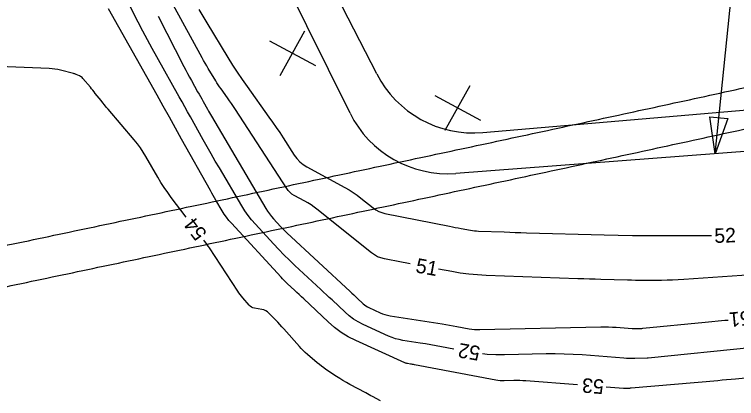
# Model space of a CAD drawing. Extents: x 2384780 to 2405861, y 547869 to 573706.
# Drawn here: x 2390745.5 to 2390844.9, y 552676 to 552728.9 of the extents above; entities that cross this region are included whole.
import ezdxf

# ---------------------------------------------------------------- set-up
doc = ezdxf.new("R2010")
doc.units = 0
for name, color, linetype in [('Breaklines', 7, 'Continuous'), ('Old_Level_5', 7, 'Continuous'), ('Old_Level_60', 7, 'Continuous'), ('Old_Level_62', 7, 'Continuous'), ('Old_Level_63', 7, 'Continuous'), ('Sheet Plan CELL', 7, 'Continuous')]:
    doc.layers.add(name, color=color, linetype=linetype)

# ---------------------------------------------------------------- blocks, each defined once
blk = doc.blocks.new('SPOT')
at = {"layer": 'Breaklines'}
for p, q in [((-5.48625, 4.61225), (5.48625, -4.61175)), ((-4.608, -5.326), (4.609, 5.325))]:
    blk.add_line(p, q, dxfattribs=at)

msp = doc.modelspace()

# ---------------------------------------------------------------- linework, layer by layer
at = {"layer": 'Old_Level_5'}
msp.add_line((2390841.979, 552709.7345), (2390846.68075, 552755.81875), dxfattribs=at)
msp.add_lwpolyline([(2390843.73, 552714.58175), (2390841.979, 552709.7345), (2390841.243, 552714.8355)], close=True, dxfattribs=at)
at = {"layer": 'Old_Level_60'}
for points in [[(2390799.95325, 552694.55775), (2390799.4905, 552694.64675), (2390798.77125, 552694.78775), (2390796.4225, 552695.25275), (2390795.93225, 552695.38), (2390795.46725, 552695.5625), (2390795.02825, 552695.80025), (2390794.61475, 552696.09325), (2390787.1215, 552702.087), (2390786.7185, 552702.39525), (2390786.3035, 552702.685), (2390785.87625, 552702.95625), (2390785.4365, 552703.209), (2390783.98025, 552704.005), (2390783.68325, 552704.1915), (2390783.4155, 552704.41), (2390783.1775, 552704.6605), (2390782.96925, 552704.94275), (2390775.89225, 552715.848), (2390775.63075, 552716.24625), (2390775.3645, 552716.64125), (2390775.094, 552717.0335), (2390774.819, 552717.4225), (2390773.91325, 552718.68825), (2390773.72175, 552718.96125), (2390773.53525, 552719.2375), (2390773.35375, 552719.51725), (2390773.17725, 552719.80025), (2390772.15375, 552721.4765), (2390771.9365, 552721.83675), (2390771.72375, 552722.19975), (2390771.51525, 552722.56525), (2390771.31125, 552722.93325), (2390760.64825, 552742.4335)], [(2390805.9735, 552682.84475), (2390804.28825, 552683.16225), (2390803.55775, 552683.297), (2390802.82625, 552683.426), (2390802.09375, 552683.549), (2390801.36025, 552683.6665), (2390798.9625, 552684.04), (2390798.45375, 552684.137), (2390797.955, 552684.268), (2390797.4665, 552684.4325), (2390796.98825, 552684.631), (2390793.4725, 552686.23125), (2390792.8015, 552686.57025), (2390792.16525, 552686.961), (2390791.56375, 552687.40325), (2390790.997, 552687.89725), (2390789.20225, 552689.59525), (2390788.81725, 552689.9585), (2390788.4315, 552690.321), (2390788.04475, 552690.6825), (2390787.65725, 552691.043), (2390784.08375, 552694.36), (2390783.32525, 552695.078), (2390782.581, 552695.8105), (2390781.8515, 552696.55725), (2390781.1365, 552697.3185), (2390778.64225, 552700.02675), (2390778.1245, 552700.6195), (2390777.64025, 552701.237), (2390777.18925, 552701.8795), (2390776.77175, 552702.5465), (2390773.68925, 552707.77375), (2390773.12525, 552708.7365), (2390772.567, 552709.7025), (2390772.0145, 552710.672), (2390771.4675, 552711.64475), (2390769.69, 552714.82725), (2390769.309, 552715.50925), (2390768.92775, 552716.191), (2390768.546, 552716.8725), (2390768.16425, 552717.554), (2390765.072, 552723.06775), (2390764.41525, 552724.25225), (2390763.77, 552725.443), (2390763.13625, 552726.64), (2390762.51425, 552727.84325), (2390759.21725, 552734.29625)], [(2390822.9905, 552677.901), (2390815.87475, 552678.4485), (2390815.46725, 552678.47475), (2390815.0595, 552678.491), (2390814.65125, 552678.497), (2390814.243, 552678.49275), (2390812.9085, 552678.46275), (2390812.62325, 552678.46375), (2390812.339, 552678.47975), (2390812.05625, 552678.5105), (2390811.7745, 552678.556), (2390800.53575, 552680.6745), (2390800.404, 552680.69875), (2390800.27175, 552680.722), (2390800.13975, 552680.74425), (2390800.00725, 552680.7655), (2390799.5745, 552680.833), (2390799.4825, 552680.8505), (2390799.3925, 552680.874), (2390799.3045, 552680.90375), (2390799.218, 552680.9395), (2390792.48325, 552684.00475), (2390791.44475, 552684.52975), (2390790.46025, 552685.13425), (2390789.52925, 552685.81875), (2390788.65225, 552686.58325), (2390785.308, 552689.74725), (2390784.996, 552690.04175), (2390784.68325, 552690.3355), (2390784.36975, 552690.6285), (2390784.05575, 552690.92075), (2390783.02825, 552691.87425), (2390782.81025, 552692.08075), (2390782.5965, 552692.29125), (2390782.38675, 552692.506), (2390782.181, 552692.72475), (2390775.3305, 552700.163), (2390774.981, 552700.563), (2390774.654, 552700.97975), (2390774.34975, 552701.41325), (2390774.068, 552701.86375), (2390773.1845, 552703.362), (2390772.996, 552703.68375), (2390772.8095, 552704.00625), (2390772.625, 552704.33025), (2390772.44225, 552704.655), (2390768.48725, 552711.73675), (2390767.6395, 552713.254), (2390766.791, 552714.771), (2390765.94175, 552716.2875), (2390765.092, 552717.80375), (2390758.4125, 552729.7145)], [(2390770.85225, 552729.59925), (2390771.3965, 552728.671), (2390771.95175, 552727.74925), (2390774.86875, 552722.97275), (2390775.503, 552721.955), (2390776.1555, 552720.94975), (2390776.826, 552719.95625), (2390777.51475, 552718.97475), (2390780.512, 552714.786), (2390781.01225, 552714.0785), (2390781.50425, 552713.36525), (2390781.98825, 552712.6465), (2390782.46425, 552711.92225), (2390784.0055, 552709.547), (2390784.361, 552709.0655), (2390784.767, 552708.63825), (2390785.22375, 552708.2655), (2390785.73075, 552707.94725), (2390790.985, 552705.075), (2390791.5565, 552704.74625), (2390792.112, 552704.39375), (2390792.6515, 552704.017), (2390793.17525, 552703.6165), (2390794.85975, 552702.269), (2390795.2325, 552702.005), (2390795.628, 552701.791), (2390796.04675, 552701.6265), (2390796.48875, 552701.51175), (2390805.3845, 552699.75025), (2390805.7805, 552699.67275), (2390806.177, 552699.5965), (2390806.5735, 552699.52175), (2390806.97025, 552699.4485), (2390808.26725, 552699.212), (2390808.54575, 552699.16625), (2390808.82525, 552699.13075), (2390809.106, 552699.10525), (2390809.38775, 552699.09), (2390812.928, 552698.96075), (2390813.68675, 552698.93375), (2390814.4455, 552698.90825), (2390815.20425, 552698.88425), (2390815.963, 552698.862), (2390826.672, 552698.555), (2390828.63175, 552698.50675), (2390830.592, 552698.47425), (2390832.55225, 552698.4575), (2390834.51275, 552698.45675), (2390841.4805, 552698.482)], [(2390765.2595, 552728.66325), (2390768.79625, 552721.741), (2390769.046, 552721.258), (2390769.3005, 552720.7775), (2390769.5595, 552720.2995), (2390769.823, 552719.824), (2390770.692, 552718.27475), (2390770.878, 552717.94275), (2390771.064, 552717.6105), (2390771.24975, 552717.2785), (2390771.4355, 552716.946), (2390772.0445, 552715.8555), (2390772.17575, 552715.62225), (2390772.30825, 552715.3895), (2390772.44225, 552715.15775), (2390772.5775, 552714.92675), (2390780.0925, 552702.18325), (2390780.32425, 552701.81275), (2390780.57475, 552701.456), (2390780.84375, 552701.11325), (2390781.13125, 552700.784), (2390782.10075, 552699.73125), (2390782.3105, 552699.50775), (2390782.52475, 552699.28875), (2390782.743, 552699.07375), (2390782.96575, 552698.863), (2390791.68025, 552690.77425), (2390791.93075, 552690.54125), (2390792.18075, 552690.3075), (2390792.43, 552690.07325), (2390792.679, 552689.83825), (2390793.49075, 552689.07025), (2390793.67025, 552688.91375), (2390793.86075, 552688.77375), (2390794.06225, 552688.65), (2390794.27475, 552688.5425), (2390795.81875, 552687.83975), (2390796.15325, 552687.701), (2390796.49475, 552687.586), (2390796.84325, 552687.4945), (2390797.199, 552687.42675), (2390804.3525, 552686.31175), (2390804.868, 552686.2295), (2390805.383, 552686.143), (2390805.89725, 552686.05225), (2390806.4105, 552685.9575), (2390808.08675, 552685.64175), (2390808.44675, 552685.5835), (2390808.80825, 552685.54425), (2390809.17125, 552685.524), (2390809.536, 552685.52275), (2390826.23475, 552685.8985), (2390826.76375, 552685.90375), (2390827.29225, 552685.896), (2390827.82025, 552685.87525), (2390828.348, 552685.84125), (2390830.5175, 552685.67425), (2390830.66375, 552685.66475), (2390830.81025, 552685.65925), (2390830.95675, 552685.6575), (2390831.1035, 552685.65975), (2390831.58275, 552685.67275), (2390831.68525, 552685.6765), (2390831.788, 552685.682), (2390831.89025, 552685.68925), (2390831.99275, 552685.69825), (2390840.59625, 552686.52925), (2390841.50025, 552686.617), (2390842.40375, 552686.706), (2390843.3075, 552686.796), (2390843.7455, 552686.84)], [(2390769.117, 552700.99375), (2390767.064, 552703.70575), (2390766.564, 552704.388), (2390766.086, 552705.085), (2390765.62975, 552705.7965), (2390765.19525, 552706.52225), (2390763.5595, 552709.355), (2390763.196, 552709.953), (2390762.80675, 552710.53275), (2390762.39175, 552711.09425), (2390761.951, 552711.6375), (2390758.35725, 552715.868), (2390758.10875, 552716.163), (2390757.86275, 552716.46025), (2390757.6195, 552716.75975), (2390757.379, 552717.06125), (2390756.59725, 552718.0495), (2390756.42875, 552718.26075), (2390756.25875, 552718.4705), (2390756.08725, 552718.679), (2390755.91375, 552718.886), (2390754.8755, 552720.11625), (2390754.7755, 552720.22225), (2390754.66575, 552720.315), (2390754.54575, 552720.3945), (2390754.416, 552720.4605), (2390753.97575, 552720.655), (2390753.88075, 552720.69475), (2390753.78425, 552720.73025), (2390753.68625, 552720.7615), (2390753.587, 552720.789), (2390751.80825, 552721.23775), (2390751.4255, 552721.324), (2390751.04, 552721.39025), (2390750.6515, 552721.43675), (2390750.26025, 552721.463), (2390736.3645, 552722.04575)], [(2390771.695, 552697.6375), (2390771.5515, 552697.82)], [(2390795.8735, 552675.7045), (2390794.785, 552676.28975), (2390794.5515, 552676.41525), (2390794.31825, 552676.54025), (2390794.08475, 552676.66525), (2390793.851, 552676.79), (2390791.63875, 552677.9695), (2390791.17025, 552678.227), (2390790.70875, 552678.49625), (2390790.2545, 552678.777), (2390789.807, 552679.0695), (2390788.3565, 552680.044), (2390788.049, 552680.25725), (2390787.74775, 552680.47875), (2390787.453, 552680.7085), (2390787.1645, 552680.947), (2390785.8005, 552682.107), (2390785.513, 552682.3605), (2390785.2355, 552682.62425), (2390784.968, 552682.89775), (2390784.71025, 552683.1815), (2390782.5805, 552685.613), (2390782.3065, 552685.92125), (2390782.0285, 552686.22575), (2390781.74625, 552686.52625), (2390781.45975, 552686.823), (2390780.51725, 552687.78575), (2390780.30475, 552687.9725), (2390780.072, 552688.11975), (2390779.81825, 552688.228), (2390779.54425, 552688.29675), (2390778.50775, 552688.4755), (2390778.295, 552688.5305), (2390778.10075, 552688.61825), (2390777.92525, 552688.73875), (2390777.768, 552688.8925), (2390776.89875, 552689.892), (2390776.7165, 552690.10925), (2390776.54175, 552690.33225), (2390776.375, 552690.561), (2390776.216, 552690.79575), (2390772.32475, 552696.75925), (2390772.17475, 552696.984), (2390772.0195, 552697.20525), (2390771.85975, 552697.423), (2390771.695, 552697.6375)], [(2390846.9935, 552693.039), (2390837.6485, 552692.4095), (2390836.88075, 552692.36375), (2390836.11275, 552692.3305), (2390835.34425, 552692.30925), (2390834.5755, 552692.3005), (2390832.063, 552692.29125), (2390831.52475, 552692.2915), (2390830.98625, 552692.296), (2390830.448, 552692.305), (2390829.91, 552692.31825), (2390826.22975, 552692.42375), (2390825.441, 552692.447), (2390824.6525, 552692.472), (2390823.864, 552692.4985), (2390823.0755, 552692.5265), (2390810.41725, 552692.9885), (2390809.22725, 552693.05325), (2390808.04225, 552693.16075), (2390806.86175, 552693.311), (2390805.68575, 552693.50375), (2390803.887, 552693.832)], [(2390847.1995, 552683.072), (2390832.7215, 552681.6035), (2390832.7115, 552681.6025), (2390832.70175, 552681.6015), (2390832.69175, 552681.6005), (2390832.68175, 552681.5995), (2390832.6495, 552681.59625), (2390832.6425, 552681.59575), (2390832.63575, 552681.59525), (2390832.62875, 552681.595), (2390832.62175, 552681.59475), (2390830.88625, 552681.54725), (2390830.5145, 552681.542), (2390830.143, 552681.54625), (2390829.7715, 552681.56025), (2390829.4005, 552681.584), (2390823.64375, 552682.027), (2390822.4095, 552682.1065), (2390821.17475, 552682.1555), (2390819.939, 552682.1735), (2390818.7025, 552682.161), (2390812.934, 552682.03125), (2390811.755, 552682.0355), (2390810.581, 552682.10075), (2390809.9155, 552682.173)], [(2390847.54775, 552678.98925), (2390844.75225, 552678.7055), (2390844.153, 552678.646), (2390843.55375, 552678.58825), (2390842.95425, 552678.533), (2390842.35425, 552678.47975), (2390830.3865, 552677.4395), (2390830.2815, 552677.43125), (2390830.1765, 552677.4245), (2390830.07125, 552677.41925), (2390829.966, 552677.4155), (2390829.62225, 552677.406), (2390829.5485, 552677.405), (2390829.475, 552677.406), (2390829.40125, 552677.40875), (2390829.32775, 552677.4135), (2390826.9785, 552677.59425)]]:
    msp.add_lwpolyline(points, dxfattribs=at)
at = {"layer": 'Old_Level_62'}
for points in [[(2390709.321, 552689.773), (2390714.9685, 552690.95775), (2390720.611, 552692.14175), (2390726.2495, 552693.325), (2390731.88775, 552694.509), (2390737.5245, 552695.693), (2390743.156, 552696.87675), (2390748.783, 552698.06075), (2390754.4105, 552699.246), (2390760.03675, 552700.432), (2390765.6565, 552701.618), (2390771.272, 552702.80475), (2390776.88675, 552703.9935), (2390782.49925, 552705.18325), (2390788.1085, 552706.3745), (2390793.7135, 552707.567), (2390799.3135, 552708.761), (2390804.91375, 552709.95775), (2390810.5105, 552711.15625), (2390816.10175, 552712.35625), (2390821.69075, 552713.55925), (2390827.2795, 552714.765), (2390832.8605, 552715.97225), (2390838.43675, 552717.1825), (2390844.0145, 552718.3965), (2390849.58925, 552719.6135), (2390855.1565, 552720.83275), (2390860.7205, 552722.05575), (2390866.28175, 552723.28225), (2390871.83975, 552724.51275), (2390877.3965, 552725.74725), (2390882.9465, 552726.985), (2390888.4925, 552728.227), (2390894.0375, 552729.47375), (2390899.57725, 552730.7245), (2390905.112, 552731.9795), (2390910.64275, 552733.23925), (2390916.172, 552734.50425), (2390921.6955, 552735.77375), (2390927.21625, 552737.049), (2390932.73325, 552738.329), (2390938.24425, 552739.61425), (2390943.75175, 552740.905), (2390949.25575, 552742.20175), (2390954.7555, 552743.50425), (2390960.25175, 552744.81275), (2390965.74225, 552746.127), (2390971.229, 552747.448), (2390976.71375, 552748.7755), (2390982.19, 552750.1085), (2390987.66475, 552751.44925), (2390993.13475, 552752.79625), (2390998.597, 552754.14975), (2391004.05775, 552755.511), (2391009.5135, 552756.87925), (2391014.965, 552758.25525), (2391020.4105, 552759.638), (2391025.85175, 552761.029), (2391031.29075, 552762.42775), (2391036.72025, 552763.83375), (2391042.146, 552765.248), (2391047.571, 552766.6715), (2391052.98775, 552768.102), (2391058.39725, 552769.541), (2391063.80575, 552770.9895), (2391069.208, 552772.446), (2391074.6035, 552773.91125), (2391079.994, 552775.3855), (2391085.381, 552776.86975), (2391090.76125, 552778.36225), (2391096.13475, 552779.864), (2391101.507, 552781.3765), (2391106.8695, 552782.89725), (2391112.227, 552784.42825), (2391117.6785, 552785.9975)], [(2390709.321, 552689.773), (2390714.9685, 552690.95775), (2390720.611, 552692.14175), (2390726.2495, 552693.325), (2390731.88775, 552694.509), (2390737.5245, 552695.693), (2390743.156, 552696.87675), (2390748.783, 552698.06075), (2390754.4105, 552699.246), (2390760.03675, 552700.432), (2390765.6565, 552701.618), (2390771.272, 552702.80475), (2390776.88675, 552703.9935), (2390782.49925, 552705.18325), (2390788.1085, 552706.3745), (2390793.7135, 552707.567), (2390799.3135, 552708.761), (2390804.91375, 552709.95775), (2390810.5105, 552711.15625), (2390816.10175, 552712.35625), (2390821.69075, 552713.55925), (2390827.2795, 552714.765), (2390832.8605, 552715.97225), (2390838.43675, 552717.1825), (2390844.0145, 552718.3965), (2390849.58925, 552719.6135), (2390855.1565, 552720.83275), (2390860.7205, 552722.05575), (2390866.28175, 552723.28225), (2390871.83975, 552724.51275), (2390877.3965, 552725.74725), (2390882.9465, 552726.985), (2390888.4925, 552728.227), (2390894.0375, 552729.47375), (2390899.57725, 552730.7245), (2390905.112, 552731.9795), (2390910.64275, 552733.23925), (2390916.172, 552734.50425), (2390921.6955, 552735.77375), (2390927.21625, 552737.049), (2390932.73325, 552738.329), (2390938.24425, 552739.61425), (2390943.75175, 552740.905), (2390949.25575, 552742.20175), (2390954.7555, 552743.50425), (2390960.25175, 552744.81275), (2390965.74225, 552746.127), (2390971.229, 552747.448), (2390976.71375, 552748.7755), (2390982.19, 552750.1085), (2390987.66475, 552751.44925), (2390993.13475, 552752.79625), (2390998.597, 552754.14975), (2391004.05775, 552755.511), (2391009.5135, 552756.87925), (2391014.965, 552758.25525), (2391020.4105, 552759.638), (2391025.85175, 552761.029), (2391031.29075, 552762.42775), (2391036.72025, 552763.83375), (2391042.146, 552765.248), (2391047.571, 552766.6715), (2391052.98775, 552768.102), (2391058.39725, 552769.541), (2391063.80575, 552770.9895), (2391069.208, 552772.446), (2391074.6035, 552773.91125), (2391079.994, 552775.3855), (2391085.381, 552776.86975), (2391090.76125, 552778.36225), (2391096.13475, 552779.864), (2391101.507, 552781.3765), (2391106.8695, 552782.89725), (2391112.227, 552784.42825), (2391117.6785, 552785.9975)], [(2390709.321, 552689.773), (2390714.9685, 552690.95775), (2390720.611, 552692.14175), (2390726.2495, 552693.325), (2390731.88775, 552694.509), (2390737.5245, 552695.693), (2390743.156, 552696.87675), (2390748.783, 552698.06075), (2390754.4105, 552699.246), (2390760.03675, 552700.432), (2390765.6565, 552701.618), (2390771.272, 552702.80475), (2390776.88675, 552703.9935), (2390782.49925, 552705.18325), (2390788.1085, 552706.3745), (2390793.7135, 552707.567), (2390799.3135, 552708.761), (2390804.91375, 552709.95775), (2390810.5105, 552711.15625), (2390816.10175, 552712.35625), (2390821.69075, 552713.55925), (2390827.2795, 552714.765), (2390832.8605, 552715.97225), (2390838.43675, 552717.1825), (2390844.0145, 552718.3965), (2390849.58925, 552719.6135), (2390855.1565, 552720.83275), (2390860.7205, 552722.05575), (2390866.28175, 552723.28225), (2390871.83975, 552724.51275), (2390877.3965, 552725.74725), (2390882.9465, 552726.985), (2390888.4925, 552728.227), (2390894.0375, 552729.47375), (2390899.57725, 552730.7245), (2390905.112, 552731.9795), (2390910.64275, 552733.23925), (2390916.172, 552734.50425), (2390921.6955, 552735.77375), (2390927.21625, 552737.049), (2390932.73325, 552738.329), (2390938.24425, 552739.61425), (2390943.75175, 552740.905), (2390949.25575, 552742.20175), (2390954.7555, 552743.50425), (2390960.25175, 552744.81275), (2390965.74225, 552746.127), (2390971.229, 552747.448), (2390976.71375, 552748.7755), (2390982.19, 552750.1085), (2390987.66475, 552751.44925), (2390993.13475, 552752.79625), (2390998.597, 552754.14975), (2391004.05775, 552755.511), (2391009.5135, 552756.87925), (2391014.965, 552758.25525), (2391020.4105, 552759.638), (2391025.85175, 552761.029), (2391031.29075, 552762.42775), (2391036.72025, 552763.83375), (2391042.146, 552765.248), (2391047.571, 552766.6715), (2391052.98775, 552768.102), (2391058.39725, 552769.541), (2391063.80575, 552770.9895), (2391069.208, 552772.446), (2391074.6035, 552773.91125), (2391079.994, 552775.3855), (2391085.381, 552776.86975), (2391090.76125, 552778.36225), (2391096.13475, 552779.864), (2391101.507, 552781.3765), (2391106.8695, 552782.89725), (2391112.227, 552784.42825), (2391117.6785, 552785.9975)], [(2390709.321, 552689.773), (2390714.9685, 552690.95775), (2390720.611, 552692.14175), (2390726.2495, 552693.325), (2390731.88775, 552694.509), (2390737.5245, 552695.693), (2390743.156, 552696.87675), (2390748.783, 552698.06075), (2390754.4105, 552699.246), (2390760.03675, 552700.432), (2390765.6565, 552701.618), (2390771.272, 552702.80475), (2390776.88675, 552703.9935), (2390782.49925, 552705.18325), (2390788.1085, 552706.3745), (2390793.7135, 552707.567), (2390799.3135, 552708.761), (2390804.91375, 552709.95775), (2390810.5105, 552711.15625), (2390816.10175, 552712.35625), (2390821.69075, 552713.55925), (2390827.2795, 552714.765), (2390832.8605, 552715.97225), (2390838.43675, 552717.1825), (2390844.0145, 552718.3965), (2390849.58925, 552719.6135), (2390855.1565, 552720.83275), (2390860.7205, 552722.05575), (2390866.28175, 552723.28225), (2390871.83975, 552724.51275), (2390877.3965, 552725.74725), (2390882.9465, 552726.985), (2390888.4925, 552728.227), (2390894.0375, 552729.47375), (2390899.57725, 552730.7245), (2390905.112, 552731.9795), (2390910.64275, 552733.23925), (2390916.172, 552734.50425), (2390921.6955, 552735.77375), (2390927.21625, 552737.049), (2390932.73325, 552738.329), (2390938.24425, 552739.61425), (2390943.75175, 552740.905), (2390949.25575, 552742.20175), (2390954.7555, 552743.50425), (2390960.25175, 552744.81275), (2390965.74225, 552746.127), (2390971.229, 552747.448), (2390976.71375, 552748.7755), (2390982.19, 552750.1085), (2390987.66475, 552751.44925), (2390993.13475, 552752.79625), (2390998.597, 552754.14975), (2391004.05775, 552755.511), (2391009.5135, 552756.87925), (2391014.965, 552758.25525), (2391020.4105, 552759.638), (2391025.85175, 552761.029), (2391031.29075, 552762.42775), (2391036.72025, 552763.83375), (2391042.146, 552765.248), (2391047.571, 552766.6715), (2391052.98775, 552768.102), (2391058.39725, 552769.541), (2391063.80575, 552770.9895), (2391069.208, 552772.446), (2391074.6035, 552773.91125), (2391079.994, 552775.3855), (2391085.381, 552776.86975), (2391090.76125, 552778.36225), (2391096.13475, 552779.864), (2391101.507, 552781.3765), (2391106.8695, 552782.89725), (2391112.227, 552784.42825), (2391117.6785, 552785.9975)], [(2390710.4635, 552684.32675), (2390716.111, 552685.5115), (2390721.754, 552686.69525), (2390727.393, 552687.87875), (2390733.03175, 552689.06275), (2390738.66875, 552690.247), (2390744.30125, 552691.431), (2390749.92925, 552692.615), (2390755.55775, 552693.8005), (2390761.18525, 552694.98675), (2390766.8065, 552696.173), (2390772.42375, 552697.36025), (2390778.04, 552698.54925), (2390783.65425, 552699.7395), (2390789.2655, 552700.93125), (2390794.87275, 552702.124), (2390800.475, 552703.31875), (2390806.07775, 552704.51575), (2390811.677, 552705.71475), (2390817.27125, 552706.9155), (2390822.863, 552708.119), (2390828.4545, 552709.3255), (2390834.039, 552710.5335), (2390839.61875, 552711.74425), (2390845.19975, 552712.95925), (2390850.778, 552714.177), (2390856.34925, 552715.397), (2390861.917, 552716.621), (2390867.4825, 552717.8485), (2390873.04475, 552719.07975), (2390878.60575, 552720.31525), (2390884.16, 552721.554), (2390889.711, 552722.797), (2390895.26075, 552724.045), (2390900.8055, 552725.29675), (2390906.34525, 552726.55275), (2390911.88125, 552727.81375), (2390917.416, 552729.08), (2390922.945, 552730.351), (2390928.4715, 552731.62725), (2390933.99425, 552732.90875), (2390939.51125, 552734.19525), (2390945.02475, 552735.4875), (2390950.535, 552736.78575), (2390956.04125, 552738.08975), (2390961.544, 552739.4), (2390967.04125, 552740.71575), (2390972.53475, 552742.03825), (2390978.0265, 552743.3675), (2390983.51, 552744.70225), (2390988.99175, 552746.04475), (2390994.46925, 552747.39375), (2390999.93925, 552748.749), (2391005.40775, 552750.11225), (2391010.8715, 552751.4825), (2391016.33075, 552752.86025), (2391021.7845, 552754.24525), (2391027.234, 552755.63825), (2391032.68125, 552757.0395), (2391038.11975, 552758.4475), (2391043.554, 552759.864), (2391048.98775, 552761.28975), (2391054.4135, 552762.72275), (2391059.83225, 552764.164), (2391065.25, 552765.615), (2391070.66175, 552767.07425), (2391076.06675, 552768.54225), (2391081.467, 552770.019), (2391086.86375, 552771.50575), (2391092.25425, 552773.00125), (2391097.63775, 552774.506), (2391103.02025, 552776.02125), (2391108.39325, 552777.545), (2391113.76125, 552779.079), (2391119.218, 552780.64975)], [(2390710.4635, 552684.32675), (2390716.111, 552685.5115), (2390721.754, 552686.69525), (2390727.393, 552687.87875), (2390733.03175, 552689.06275), (2390738.66875, 552690.247), (2390744.30125, 552691.431), (2390749.92925, 552692.615), (2390755.55775, 552693.8005), (2390761.18525, 552694.98675), (2390766.8065, 552696.173), (2390772.42375, 552697.36025), (2390778.04, 552698.54925), (2390783.65425, 552699.7395), (2390789.2655, 552700.93125), (2390794.87275, 552702.124), (2390800.475, 552703.31875), (2390806.07775, 552704.51575), (2390811.677, 552705.71475), (2390817.27125, 552706.9155), (2390822.863, 552708.119), (2390828.4545, 552709.3255), (2390834.039, 552710.5335), (2390839.61875, 552711.74425), (2390845.19975, 552712.95925), (2390850.778, 552714.177), (2390856.34925, 552715.397), (2390861.917, 552716.621), (2390867.4825, 552717.8485), (2390873.04475, 552719.07975), (2390878.60575, 552720.31525), (2390884.16, 552721.554), (2390889.711, 552722.797), (2390895.26075, 552724.045), (2390900.8055, 552725.29675), (2390906.34525, 552726.55275), (2390911.88125, 552727.81375), (2390917.416, 552729.08), (2390922.945, 552730.351), (2390928.4715, 552731.62725), (2390933.99425, 552732.90875), (2390939.51125, 552734.19525), (2390945.02475, 552735.4875), (2390950.535, 552736.78575), (2390956.04125, 552738.08975), (2390961.544, 552739.4), (2390967.04125, 552740.71575), (2390972.53475, 552742.03825), (2390978.0265, 552743.3675), (2390983.51, 552744.70225), (2390988.99175, 552746.04475), (2390994.46925, 552747.39375), (2390999.93925, 552748.749), (2391005.40775, 552750.11225), (2391010.8715, 552751.4825), (2391016.33075, 552752.86025), (2391021.7845, 552754.24525), (2391027.234, 552755.63825), (2391032.68125, 552757.0395), (2391038.11975, 552758.4475), (2391043.554, 552759.864), (2391048.98775, 552761.28975), (2391054.4135, 552762.72275), (2391059.83225, 552764.164), (2391065.25, 552765.615), (2391070.66175, 552767.07425), (2391076.06675, 552768.54225), (2391081.467, 552770.019), (2391086.86375, 552771.50575), (2391092.25425, 552773.00125), (2391097.63775, 552774.506), (2391103.02025, 552776.02125), (2391108.39325, 552777.545), (2391113.76125, 552779.079), (2391119.218, 552780.64975)]]:
    msp.add_spline(points, degree=3, dxfattribs=at)
at = {"layer": 'Old_Level_63'}
for points in [[(2390795.355, 552720.7385), (2390775.66675, 552759.02225), (2390741.55825, 552800.62275)], [(2390809.98125, 552712.65375), (2390873.12925, 552718.0905), (2390921.92225, 552729.036), (2390970.805, 552739.5505), (2391020.161, 552747.8005), (2391060.841, 552758.383), (2391109.85725, 552774.5225)]]:
    msp.add_lwpolyline(points, dxfattribs=at)
for centre, start, end in [((2390808.69449, 552727.59847), 207.2155306, 274.9207583), ((2390805.11927, 552721.99045), 206.3579694, 274.3235278)]:
    msp.add_arc(centre, 15, start, end, dxfattribs=at)
at = {"layer": 'Sheet Plan CELL'}
for points in [[(2390791.67875, 552715.33075), (2390770.7995, 552757.46925), (2390736.862, 552799.12425), (2390727.44225, 552813.963)], [(2391111.872, 552762.418), (2391061.1815, 552757.262), (2391021.6625, 552740.614), (2390972.2765, 552732.5075), (2390923.37475, 552722.084), (2390874.36375, 552712.18275), (2390806.25, 552707.03325)]]:
    msp.add_lwpolyline(points, dxfattribs=at)

# ---------------------------------------------------------------- block references
at = {"layer": 'Old_Level_63', "xscale": 0.5, "yscale": 0.49999999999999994, "rotation": 11.801555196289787}
for p in [(2390783.74425, 552723.59025), (2390806.50275, 552716.056)]:
    msp.add_blockref('SPOT', p, dxfattribs=at)

# ---------------------------------------------------------------- texts
at = {"layer": 'Old_Level_60'}
for s, rotation, p in [('54', 127.4918139, (2390772.05975, 552698.785)), ('52', 1.8658417, (2390841.884, 552697.4475)), ('51', 349.5455056, (2390800.623, 552693.41325)), ('51', 185.7912611, (2390846.7625, 552688.151)), ('52', 170.3306917, (2390809.7135, 552683.18625)), ('53', 175.5999139, (2390826.702, 552678.6185))]:
    msp.add_text(s, height=2, rotation=rotation, dxfattribs=at).set_placement(p)

doc.saveas('drawing.dxf')
